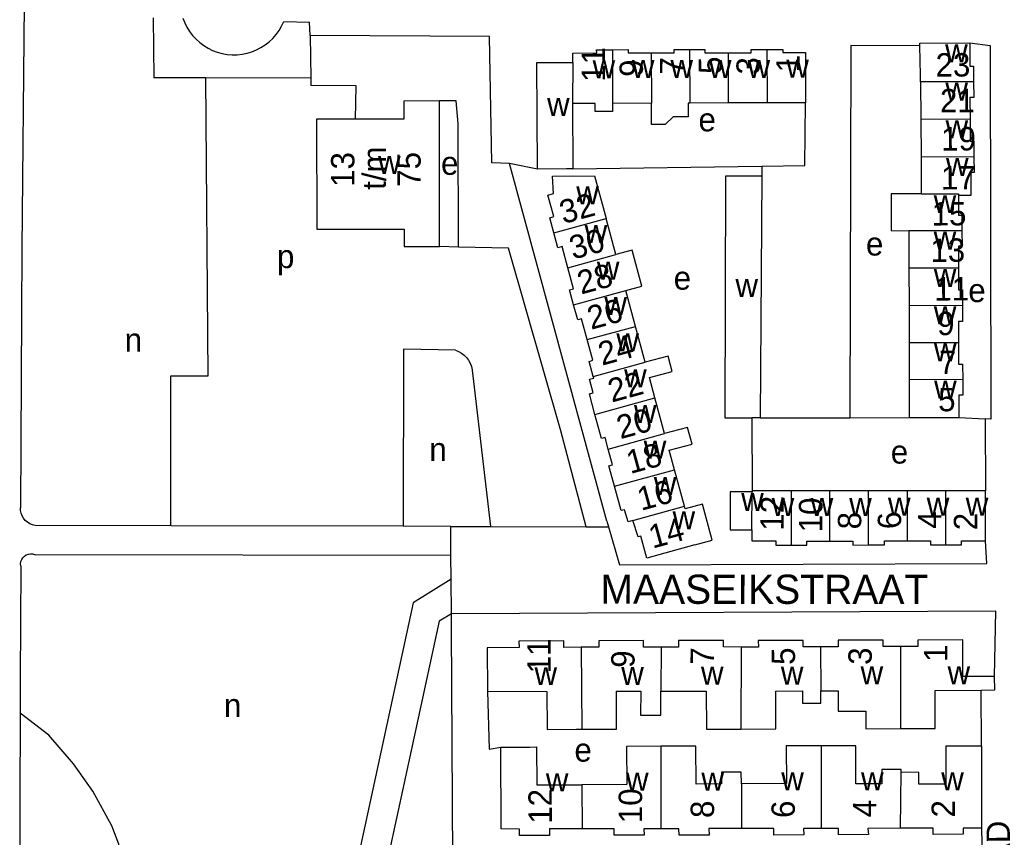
# Model space of a CAD drawing. Extents: x 159675 to 162108, y 386471 to 388472.
# Drawn here: x 160987.5 to 161157.3, y 387808.6 to 387948.4 of the extents above; entities that cross this region are included whole.
import ezdxf

# ---------------------------------------------------------------- set-up
doc = ezdxf.new("R2010")
doc.units = 0
for name, color, linetype in [('BLT_Basislijn', 7, 'Continuous'), ('BLT_Bebouwing', 7, 'Continuous'), ('BLT_Centroide', 7, 'Continuous'), ('BLT_Huisnummer', 7, 'Continuous'), ('BLT_Huisnummer_ tussenligend', 7, 'Continuous'), ('BLT_Huisnummer_reeks', 7, 'Continuous'), ('BLT_Onderverdeling_panden', 7, 'Continuous'), ('BLT_Straatnaam', 7, 'Continuous'), ('BLT_Straatnaam_verkleind', 7, 'Continuous')]:
    doc.layers.add(name, color=color, linetype=linetype)

msp = doc.modelspace()

# ---------------------------------------------------------------- linework, layer by layer
at = {"layer": 'BLT_Basislijn'}
for p, q in [((160988.27, 387951.07), (160987.87, 387909.23)), ((161010.36, 387948.72), (161010.42, 387938.46)), ((161032.68, 387948.06), (161037.1, 387947.95)), ((161037.19, 387945.68), (161037.1, 387947.95)), ((161037.19, 387945.68), (161037.31, 387938.38)), ((161067.89, 387945.52), (161037.19, 387945.68)), ((161019.33, 387938.43), (161010.42, 387938.46)), ((161037.31, 387938.38), (161019.33, 387938.43)), ((161037.31, 387938.38), (161037.33, 387937.12)), ((161076.07, 387922.85), (161071.29, 387923.8)), ((161087.95, 387862.63), (161071.29, 387923.8)), ((161082.14, 387922.87), (161114.49, 387923.34)), ((161114.49, 387923.34), (161114.45, 387921.61)), ((160987.87, 387909.23), (160987.62, 387864.94)), ((161062.6, 387909.52), (161059.34, 387909.59)), ((161064.94, 387888.43), (161068.03, 387861.72)), ((161112.76, 387880.32), (161112.84, 387867.82)), ((161114.17, 387880.31), (161129.56, 387880.33)), ((161129.56, 387880.33), (161139.71, 387880.34)), ((161148.2, 387880.38), (161152.7, 387880.14)), ((161152.7, 387880.14), (161152.73, 387867.84)), ((161013.37, 387861.86), (160990.15, 387861.91)), ((161053.09, 387861.76), (161013.37, 387861.86)), ((161061.24, 387861.75), (161053.09, 387861.76)), ((161061.28, 387856.75), (161061.24, 387861.75)), ((161061.24, 387861.75), (161068.03, 387861.72)), ((161068.03, 387861.72), (161084.43, 387861.67)), ((161084.43, 387861.67), (161088.24, 387861.66)), ((161087.95, 387862.63), (161088.24, 387861.66)), ((161061.28, 387856.75), (160990.15, 387856.9)), ((161061.32, 387852.69), (161061.28, 387856.75)), ((160987.67, 387854.97), (160987.6, 387835.6)), ((161061.37, 387846.78), (161061.32, 387852.69)), ((161061.39, 387844.45), (161061.37, 387846.78)), ((161061.63, 387801.41), (161061.39, 387844.45)), ((160987.6, 387835.6), (160987.58, 387829.78)), ((161152.07, 387824.17), (161152.01, 387833.74)), ((160987.58, 387829.78), (160987.52, 387814.8)), ((160987.52, 387814.8), (160987.52, 387800.82)), ((161152.05, 387810.14), (161152.15, 387804.93))]:
    msp.add_line(p, q, dxfattribs=at)
for points in [[(161015.41, 387948.66), (161015.73, 387947.86), (161016.11, 387947.09), (161016.57, 387946.36), (161017.09, 387945.68), (161017.67, 387945.05), (161018.31, 387944.47), (161019, 387943.96), (161019.73, 387943.51), (161020.5, 387943.14), (161021.31, 387942.83), (161022.14, 387942.6), (161022.98, 387942.46), (161023.84, 387942.39), (161024.7, 387942.4), (161025.55, 387942.49), (161026.39, 387942.65), (161027.22, 387942.9), (161028.01, 387943.22), (161028.77, 387943.62), (161029.5, 387944.08), (161030.18, 387944.61), (161030.8, 387945.2), (161031.37, 387945.84), (161031.87, 387946.54), (161032.31, 387947.28), (161032.68, 387948.06)], [(161071.29, 387923.8), (161068.3, 387923.93), (161067.89, 387945.52)], [(161150.06, 387944.43), (161153.52, 387943.99), (161153.65, 387880.09), (161152.7, 387880.14)], [(161141.52, 387943.92), (161129.7, 387943.99), (161129.56, 387880.33)], [(161013.37, 387861.86), (161013.37, 387887.51), (161019.76, 387887.46), (161019.33, 387938.43)], [(161044.94, 387931.4), (161045.07, 387937.09), (161037.33, 387937.12)], [(161062.6, 387909.52), (161062.52, 387930.61), (161062.18, 387934.5), (161059.32, 387934.49)], [(161114.49, 387923.34), (161121.82, 387923.45), (161121.96, 387934.2)], [(161084.43, 387861.67), (161080.1, 387878.07), (161071.14, 387909.34), (161062.6, 387909.52)], [(161062.05, 387891.87), (161053.17, 387892.04), (161053.09, 387861.76)], [(161062.05, 387891.87), (161062.58, 387891.66), (161063.09, 387891.38), (161063.55, 387891.03), (161063.96, 387890.61), (161064.3, 387890.15), (161064.58, 387889.65), (161064.79, 387889.1), (161064.92, 387888.54), (161064.94, 387888.43)], [(160990.15, 387861.91), (160989.68, 387862.01), (160989.23, 387862.19), (160988.82, 387862.44), (160988.45, 387862.75), (160988.14, 387863.12), (160987.9, 387863.54), (160987.73, 387863.99), (160987.63, 387864.46), (160987.62, 387864.94)], [(161088.24, 387861.66), (161090.13, 387855.14), (161152.97, 387855.41), (161152.73, 387859.27)], [(160987.67, 387854.97), (160987.65, 387855.34), (160987.71, 387855.72), (160987.84, 387856.07), (160988.05, 387856.38), (160988.32, 387856.65), (160988.63, 387856.86), (160988.99, 387856.99), (160989.36, 387857.04), (160989.74, 387857.02), (160990.15, 387856.9)], [(161061.32, 387852.69), (161054.84, 387848.64), (161048.4, 387818.92)], [(161061.37, 387846.78), (161059.27, 387845.52), (161053.29, 387817.86)], [(161154.31, 387836.08), (161154.53, 387847.25), (161061.37, 387846.78)], [(161067.54, 387833.57), (161067.84, 387823.65), (161069.8, 387823.99)], [(161002.84, 387786.53), (161004.68, 387799.37), (161004.46, 387807.37), (161003.26, 387810.53), (161000, 387816.47), (160996.71, 387821.14), (160992.48, 387826.03), (160987.58, 387829.78)], [(161048.4, 387818.92), (161044.45, 387800.7), (161040.62, 387777.92)], [(161053.29, 387817.86), (161049.36, 387799.74), (161045.55, 387777.09)]]:
    msp.add_lwpolyline(points, dxfattribs=at)
at = {"layer": 'BLT_Bebouwing'}
for p, q in [((161141.65, 387937.74), (161141.69, 387931.32)), ((161059.34, 387909.59), (161059.32, 387934.49)), ((161082.1, 387934.05), (161082.14, 387922.87)), ((161095.57, 387934.1), (161088.94, 387934.08)), ((161108.73, 387934.15), (161102.15, 387934.13)), ((161115.38, 387934.18), (161108.73, 387934.15)), ((161141.69, 387931.32), (161141.72, 387924.9)), ((161141.72, 387924.9), (161141.76, 387918.61)), ((161114.45, 387921.61), (161114.17, 387880.31)), ((161089.51, 387908.22), (161087.82, 387914.39)), ((161139.63, 387912.26), (161139.65, 387905.88)), ((161139.65, 387905.88), (161139.66, 387899.47)), ((161092.85, 387895.94), (161091.18, 387902.06)), ((161139.66, 387899.47), (161139.68, 387893.11)), ((161094.53, 387889.81), (161092.85, 387895.94)), ((161139.68, 387893.11), (161139.69, 387886.8)), ((161139.69, 387886.8), (161139.71, 387880.34)), ((161097.85, 387877.61), (161096.19, 387883.7)), ((161114.17, 387880.31), (161112.76, 387880.32)), ((161119.53, 387867.82), (161112.84, 387867.82)), ((161126.11, 387867.83), (161119.53, 387867.82)), ((161132.75, 387867.83), (161126.11, 387867.83)), ((161139.38, 387867.83), (161132.75, 387867.83)), ((161145.98, 387867.83), (161139.38, 387867.83)), ((161152.73, 387859.27), (161152.73, 387867.84)), ((161069.87, 387810), (161069.8, 387823.99)), ((161152.07, 387824.17), (161152.05, 387810.14))]:
    msp.add_line(p, q, dxfattribs=at)
for points in [[(161141.52, 387943.92), (161141.51, 387944.38), (161150.06, 387944.43)], [(161150.06, 387944.43), (161150.09, 387940.47), (161150.7, 387940.47), (161150.71, 387937.79)], [(161082.11, 387941.08), (161082.12, 387942.69), (161086.22, 387942.72), (161086.21, 387943.25), (161088.9, 387943.26)], [(161088.9, 387943.26), (161091.6, 387943.27), (161091.6, 387942.71), (161095.54, 387942.73)], [(161095.54, 387942.73), (161099.48, 387942.74), (161099.47, 387943.29), (161102.11, 387943.29)], [(161102.11, 387943.29), (161104.75, 387943.3), (161104.75, 387942.72), (161108.7, 387942.73)], [(161108.7, 387942.73), (161112.64, 387942.75), (161112.64, 387943.27), (161115.35, 387943.27)], [(161115.35, 387943.27), (161118.05, 387943.28), (161118.06, 387942.78), (161121.93, 387942.79), (161121.96, 387934.2)], [(161141.65, 387937.74), (161141.64, 387938.92), (161141.52, 387943.92)], [(161076.07, 387922.85), (161076, 387941.05), (161082.11, 387941.08)], [(161150.71, 387937.79), (161150.73, 387935.1), (161150.09, 387935.1), (161150.11, 387931.37)], [(161059.32, 387934.49), (161053.23, 387934.48), (161053.23, 387931.41), (161044.94, 387931.4)], [(161088.94, 387934.08), (161088.93, 387932.68), (161085.95, 387932.68), (161085.95, 387934.07), (161082.1, 387934.05)], [(161102.15, 387934.13), (161101.88, 387934.13), (161101.89, 387931.77), (161099.33, 387931.76), (161097.96, 387930.49), (161095.59, 387930.49), (161095.57, 387934.1)], [(161121.96, 387934.2), (161116.96, 387934.18), (161115.38, 387934.18)], [(161044.94, 387931.4), (161038.3, 387931.4), (161038.31, 387912.58), (161053.3, 387912.59), (161053.3, 387909.58), (161059.34, 387909.59)], [(161150.11, 387931.37), (161150.13, 387927.64), (161150.75, 387927.64), (161150.77, 387924.95)], [(161150.77, 387924.95), (161150.78, 387922.25), (161150.22, 387922.25), (161150.24, 387918.35), (161148.13, 387918.34)], [(161082.14, 387922.87), (161081.07, 387922.87), (161076.07, 387922.85)], [(161078.88, 387911.95), (161078.18, 387914.52), (161078.89, 387914.72), (161077.88, 387918.4), (161078.85, 387918.67), (161078.68, 387921.66), (161085.84, 387921.68), (161087.82, 387914.39)], [(161114.45, 387921.61), (161109.46, 387921.62), (161108.26, 387921.62), (161108.15, 387880.33), (161109.17, 387880.32), (161112.76, 387880.32)], [(161141.76, 387918.61), (161136.6, 387918.61), (161136.61, 387912.36), (161139.63, 387912.26)], [(161148.13, 387918.34), (161148.15, 387914.98), (161148.7, 387914.98), (161148.71, 387912.31)], [(161081.27, 387905.98), (161080.29, 387909.58), (161079.58, 387909.39), (161078.88, 387911.95)], [(161148.71, 387912.31), (161148.73, 387909.64), (161148.1, 387909.64), (161148.12, 387905.92)], [(161091.18, 387902.06), (161093.96, 387902.82), (161092.28, 387908.98), (161089.51, 387908.22)], [(161082.28, 387899.63), (161081.58, 387902.2), (161082.25, 387902.38), (161081.27, 387905.98)], [(161148.12, 387905.92), (161148.14, 387902.21), (161148.79, 387902.22), (161148.8, 387899.51)], [(161084.61, 387893.7), (161083.64, 387897.25), (161082.98, 387897.07), (161082.28, 387899.63)], [(161148.8, 387899.51), (161148.81, 387896.8), (161148.12, 387896.8), (161148.14, 387893.15)], [(161085.64, 387887.38), (161084.94, 387889.96), (161085.58, 387890.14), (161084.61, 387893.7)], [(161148.14, 387893.15), (161148.15, 387889.51), (161148.83, 387889.51), (161148.85, 387886.85)], [(161096.19, 387883.7), (161095.24, 387887.18), (161099.15, 387888.24), (161098.44, 387890.87), (161094.53, 387889.81)], [(161085.93, 387880.9), (161084.97, 387884.42), (161085.6, 387884.59), (161084.97, 387886.91), (161085.71, 387887.11), (161085.64, 387887.38)], [(161148.85, 387886.85), (161148.86, 387884.18), (161148.18, 387884.18), (161148.2, 387880.38)], [(161088.21, 387874.97), (161087.67, 387876.94), (161087.05, 387876.77), (161085.93, 387880.9)], [(161139.71, 387880.34), (161143.2, 387880.35), (161148.2, 387880.38)], [(161099.54, 387871.42), (161098.63, 387874.76), (161102.54, 387875.83), (161101.76, 387878.67), (161097.85, 387877.61)], [(161089.26, 387868.62), (161088.32, 387872.08), (161088.94, 387872.25), (161088.21, 387874.97)], [(161101.24, 387865.18), (161099.54, 387871.42)], [(161092.43, 387862.77), (161091.58, 387862.54), (161090.98, 387864.59), (161090.39, 387864.44), (161089.26, 387868.62)], [(161112.84, 387867.82), (161112.84, 387867.65)], [(161152.73, 387867.84), (161147.73, 387867.83), (161145.98, 387867.83)], [(161112.84, 387867.65), (161109.04, 387867.65), (161109.04, 387866.14), (161109.05, 387861.14), (161112.79, 387861.14)], [(161103.04, 387858.58), (161105.98, 387859.38), (161104.31, 387865.53), (161101.36, 387864.73), (161101.24, 387865.17)], [(161103.04, 387858.58), (161094.8, 387856.33), (161093.78, 387860.08), (161093.32, 387859.93), (161092.43, 387862.77)], [(161112.79, 387861.14), (161112.79, 387859.25), (161116.88, 387859.25), (161116.88, 387858.54), (161119.53, 387858.55)], [(161132.75, 387858.56), (161135.46, 387858.56), (161135.46, 387859.29), (161139.39, 387859.29)], [(161139.39, 387859.29), (161143.31, 387859.29), (161143.31, 387858.61), (161145.98, 387858.61)], [(161145.98, 387858.61), (161148.65, 387858.61), (161148.65, 387859.27), (161152.73, 387859.27)], [(161119.53, 387858.55), (161122.19, 387858.55), (161122.19, 387859.2), (161126.11, 387859.2)], [(161126.11, 387859.2), (161130.04, 387859.21), (161130.04, 387858.55), (161132.75, 387858.56)], [(161138.18, 387841.18), (161135.21, 387841.18), (161135.21, 387842.3), (161127.52, 387842.27), (161127.52, 387841.15), (161124.53, 387841.14)], [(161154.31, 387836.08), (161148.87, 387836.08), (161148.88, 387842.33), (161141.15, 387842.31), (161141.14, 387841.18), (161138.18, 387841.18)], [(161083.59, 387841.06), (161080.6, 387841.05), (161080.6, 387842.17), (161072.91, 387842.13), (161072.93, 387841.01), (161067.5, 387841), (161067.54, 387833.57)], [(161097.23, 387841.08), (161094.25, 387841.08), (161094.25, 387842.2), (161086.56, 387842.18), (161086.57, 387841.08), (161083.59, 387841.06)], [(161110.92, 387841.11), (161107.92, 387841.12), (161107.91, 387842.24), (161100.21, 387842.22), (161100.21, 387841.07), (161097.23, 387841.08)], [(161124.53, 387841.14), (161121.54, 387841.13), (161121.53, 387842.25), (161113.86, 387842.24), (161113.92, 387841.11), (161110.92, 387841.11)], [(161152.01, 387833.74), (161154.32, 387833.77), (161154.31, 387836.08)], [(161067.54, 387833.57), (161077.71, 387833.51), (161077.73, 387827.02), (161082.73, 387827.04), (161083.66, 387827.04)], [(161083.66, 387827.04), (161089.6, 387827.05), (161089.59, 387833.54), (161093.77, 387833.55), (161093.73, 387829.45), (161097.22, 387829.45), (161097.22, 387833.55)], [(161097.22, 387833.55), (161104.97, 387833.57), (161104.98, 387827.08), (161110.91, 387827.09)], [(161110.91, 387827.09), (161116.86, 387827.1), (161116.85, 387833.59), (161121.45, 387833.6), (161121.46, 387831.5), (161124.55, 387831.51), (161124.56, 387833.61)], [(161124.56, 387833.61), (161127.53, 387833.61), (161127.54, 387830.16), (161132.27, 387830.17), (161132.27, 387827.14), (161138.19, 387827.15)], [(161138.19, 387827.15), (161139.15, 387827.15), (161144.15, 387827.16), (161144.14, 387833.66), (161152.01, 387833.74)], [(161069.8, 387823.99), (161074.8, 387824.01), (161075.94, 387824.02), (161075.98, 387817.52), (161083.7, 387817.56)], [(161097.27, 387824.13), (161091.31, 387824.1), (161091.35, 387817.6), (161083.7, 387817.56)], [(161110.97, 387817.71), (161110.93, 387819.72), (161107.55, 387819.7), (161107.56, 387817.69), (161103.25, 387817.67), (161103.21, 387824.17), (161097.27, 387824.13)], [(161124.62, 387824.21), (161118.66, 387824.21), (161118.7, 387817.75), (161110.97, 387817.71)], [(161138.31, 387819.69), (161138.32, 387820.19), (161134.99, 387820.19), (161134.98, 387817.69), (161130.57, 387817.7), (161130.58, 387824.2), (161124.62, 387824.21)], [(161152.07, 387824.17), (161147.07, 387824.18), (161145.97, 387824.18), (161145.96, 387817.68), (161141.35, 387817.68), (161141.35, 387819.68), (161138.31, 387819.69)], [(161083.73, 387810.04), (161078.15, 387810.02), (161078.17, 387808.9), (161073, 387808.88), (161072.99, 387809.98), (161069.87, 387810)], [(161097.27, 387810), (161094.3, 387810), (161094.36, 387808.92), (161089.22, 387808.92), (161089.21, 387810.01), (161083.73, 387810.04)], [(161111.01, 387810.07), (161105.42, 387810.05), (161105.44, 387808.96), (161100.31, 387808.93), (161100.25, 387810.01), (161097.27, 387810)], [(161124.61, 387810.08), (161121.62, 387810.07), (161121.65, 387808.99), (161116.52, 387808.96), (161116.5, 387810.09), (161111.01, 387810.07)], [(161138.22, 387810.11), (161132.64, 387810.07), (161132.74, 387809.03), (161127.6, 387809), (161127.6, 387810.09), (161124.61, 387810.08)], [(161152.05, 387810.14), (161148.93, 387810.12), (161148.95, 387809.1), (161143.8, 387809.03), (161143.8, 387810.15), (161138.22, 387810.11)]]:
    msp.add_lwpolyline(points, dxfattribs=at)
at = {"layer": 'BLT_Onderverdeling_panden'}
for p, q in [((161088.9, 387943.26), (161088.94, 387934.08)), ((161095.54, 387942.73), (161095.57, 387934.1)), ((161102.11, 387943.29), (161102.15, 387934.13)), ((161108.7, 387942.73), (161108.73, 387934.15)), ((161115.35, 387943.27), (161115.38, 387934.18)), ((161082.11, 387941.08), (161082.1, 387934.05)), ((161150.71, 387937.79), (161141.65, 387937.74)), ((161150.11, 387931.37), (161141.69, 387931.32)), ((161150.77, 387924.95), (161141.72, 387924.9)), ((161078.88, 387911.95), (161087.82, 387914.39)), ((161148.71, 387912.31), (161139.63, 387912.26)), ((161081.27, 387905.98), (161089.51, 387908.22)), ((161148.12, 387905.92), (161139.65, 387905.88)), ((161082.28, 387899.63), (161091.18, 387902.06)), ((161148.8, 387899.51), (161139.66, 387899.47)), ((161084.61, 387893.7), (161092.85, 387895.94)), ((161148.14, 387893.15), (161139.68, 387893.11)), ((161085.64, 387887.38), (161094.53, 387889.81)), ((161148.85, 387886.85), (161139.69, 387886.8)), ((161085.93, 387880.9), (161096.19, 387883.7)), ((161088.21, 387874.97), (161097.85, 387877.61)), ((161089.26, 387868.62), (161099.54, 387871.42)), ((161119.53, 387858.55), (161119.53, 387867.82)), ((161126.11, 387859.2), (161126.11, 387867.83)), ((161132.75, 387858.56), (161132.75, 387867.83)), ((161139.39, 387859.29), (161139.38, 387867.83)), ((161145.98, 387858.61), (161145.98, 387867.83)), ((161112.79, 387861.14), (161112.84, 387867.65)), ((161092.43, 387862.77), (161101.24, 387865.18)), ((161083.59, 387841.06), (161083.66, 387827.04)), ((161097.23, 387841.08), (161097.22, 387833.55)), ((161110.92, 387841.11), (161110.91, 387827.09)), ((161124.53, 387841.14), (161124.56, 387833.61)), ((161138.18, 387841.18), (161138.19, 387827.15)), ((161097.27, 387810), (161097.27, 387824.13)), ((161124.62, 387824.21), (161124.61, 387810.08)), ((161138.22, 387810.11), (161138.31, 387819.69)), ((161083.7, 387817.56), (161083.73, 387810.04)), ((161110.97, 387817.71), (161111.01, 387810.07))]:
    msp.add_line(p, q, dxfattribs=at)
msp.add_lwpolyline([(161141.76, 387918.61), (161148.13, 387918.62), (161148.13, 387918.34)], dxfattribs=at)

# ---------------------------------------------------------------- texts
at = {"layer": 'BLT_Centroide'}
for s, p in [('w', (161145.84, 387941.09)), ('w', (161085.52, 387938.39)), ('w', (161092.23, 387938.41)), ('w', (161098.84, 387938.44)), ('w', (161105.42, 387938.42)), ('w', (161112.03, 387938.45)), ('w', (161118.66, 387938.48)), ('w', (161145.88, 387934.56)), ('w', (161077.73, 387931.95)), ('e', (161103.64, 387929.3)), ('w', (161145.91, 387928.12)), ('w', (161048.81, 387922.03)), ('e', (161059.59, 387921.86)), ('w', (161145.98, 387921.66)), ('w', (161082.73, 387916.81)), ('w', (161143.88, 387915.31)), ('w', (161084.16, 387910.19)), ('w', (161143.88, 387909.09)), ('e', (161132.29, 387908.06)), ('p', (161031.52, 387905.91)), ('w', (161086.25, 387903.94)), ('e', (161099.39, 387902.22)), ('w', (161143.9, 387902.69)), ('w', (161109.96, 387900.97)), ('e', (161149.8, 387900.1)), ('w', (161087.54, 387897.88)), ('w', (161143.9, 387896.31)), ('n', (161005.46, 387891.64)), ('w', (161089.59, 387891.66)), ('w', (161143.92, 387889.97)), ('w', (161090.91, 387885.53)), ('w', (161143.95, 387883.59)), ('w', (161092.59, 387879.44)), ('w', (161094.27, 387873.31)), ('n', (161057.58, 387872.91)), ('e', (161136.54, 387872.48)), ('w', (161096, 387867.09)), ('w', (161110.94, 387864.39)), ('w', (161116.16, 387863.53)), ('w', (161122.83, 387863.5)), ('w', (161129.42, 387863.52)), ('w', (161136.06, 387863.56)), ('w', (161142.69, 387863.56)), ('w', (161149.36, 387863.56)), ('w', (161099.2, 387861.25)), ('w', (161075.58, 387834.59)), ('w', (161090.42, 387834.62)), ('w', (161104.06, 387834.66)), ('w', (161117.73, 387834.66)), ('w', (161131.37, 387834.72)), ('w', (161146.25, 387834.75)), ('n', (161022.44, 387829.13)), ('e', (161082.41, 387821.51)), ('w', (161077.52, 387816.44)), ('w', (161091.23, 387816.53)), ('w', (161104.13, 387816.53)), ('w', (161117.8, 387816.59)), ('w', (161131.45, 387816.59)), ('w', (161145.17, 387816.59))]:
    msp.add_text(s, height=4, dxfattribs=at).set_placement(p)
at = {"layer": 'BLT_Huisnummer'}
for s, rotation, p in [('11', 90.2109, (161087.66, 387937.77)), ('23', 0.3161, (161144.21, 387938.65)), ('5', 90.2358, (161107.67, 387939.12)), ('1', 90.2015, (161120.94, 387939.41)), ('17', 0.3294, (161145.13, 387919.35)), ('32', 15.2508, (161080.51, 387913.43)), ('13', 0.3178, (161143.33, 387906.96)), ('9', 0.2574, (161144.48, 387894.44)), ('22', 15.2545, (161088.79, 387882.91)), ('5', 0.2522, (161144.65, 387881.42)), ('18', 15.2463, (161091.96, 387870.69)), ('12', 89.6157, (161118.21, 387861)), ('14', 15.2534, (161095.78, 387857.93)), ('6', 93.8049, (161138.41, 387861.41)), ('2', 89.8744, (161151.33, 387861.07)), ('11', 90.2982, (161078.36, 387836.62)), ('5', 90.2358, (161120.16, 387838.06)), ('1', 90.2358, (161146.24, 387838.57)), ('12', 90.3031, (161078.56, 387810.9)), ('6', 89.9305, (161120.12, 387811.87)), ('2', 89.9305, (161147.52, 387811.96))]:
    msp.add_text(s, height=4, rotation=rotation, dxfattribs=at).set_placement(p)
at = {"layer": 'BLT_Huisnummer_ tussenligend'}
for s, rotation, p in [('9', 89.2059, (161094.11, 387938.59)), ('7', 89.2059, (161101.02, 387938.96)), ('3', 89.2059, (161114.11, 387938.98)), ('21', 0.2691, (161144.96, 387932.55)), ('19', 0.2691, (161145.17, 387926.01)), ('15', 0.2691, (161143.54, 387913.19)), ('30', 15.2445, (161082.18, 387907.35)), ('28', 15.2463, (161083.54, 387901.38)), ('11', 0.2691, (161143.99, 387900.36)), ('26', 15.2463, (161085.25, 387895.35)), ('24', 15.2524, (161087.12, 387889.21)), ('7', 0.2691, (161144.79, 387887.79)), ('20', 15.2524, (161090.27, 387876.64)), ('16', 15.2524, (161093.81, 387864.39)), ('10', 89.8744, (161124.82, 387860.72)), ('8', 89.8744, (161131.48, 387861.23)), ('4', 89.8744, (161145.17, 387861.35)), ('7', 88.6749, (161106.24, 387838.01)), ('3', 88.6749, (161133.25, 387838.02)), ('9', 88.6749, (161092.67, 387837.51)), ('10', 89.9392, (161093.98, 387810.98)), ('8', 89.9392, (161106.3, 387811.87)), ('4', 89.9392, (161134.06, 387811.99))]:
    msp.add_text(s, height=4, rotation=rotation, dxfattribs=at).set_placement(p)
at = {"layer": 'BLT_Huisnummer_reeks'}
for s, rotation, p in [('13', 90.1691, (161044.78, 387919.81)), ('t/m', 90.0239, (161050.15, 387919.29)), ('75', 90.1695, (161056.11, 387919.83))]:
    msp.add_text(s, height=4, rotation=rotation, dxfattribs=at).set_placement(p)
at = {"layer": 'BLT_Straatnaam'}
msp.add_text('MAASEIKSTRAAT', height=5, rotation=359.9826, dxfattribs=at).set_placement((161086.86, 387848.5))
at = {"layer": 'BLT_Straatnaam_verkleind'}
msp.add_text('MALDEGEMPAD', height=4, rotation=90.5753, dxfattribs=at).set_placement((161157.31, 387769.82))

doc.saveas('drawing.dxf')
